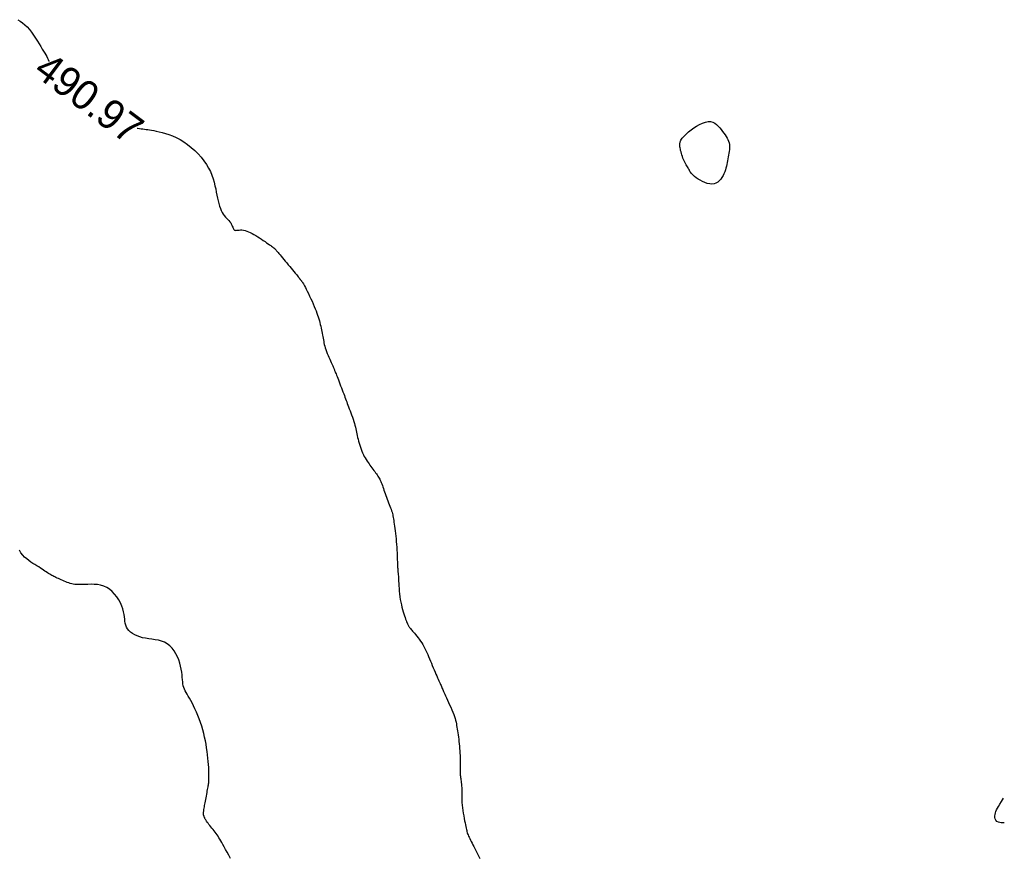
# Model space of a CAD drawing. Header units: millimetres. Extents: x 32690613 to 32693367, y 5343692 to 5344708.
# Tile 996 of 1009: x 32693333 to 32693366, y 5344580 to 5344608. Entities that reach past the tile are written whole.
import ezdxf
from ezdxf.enums import TextEntityAlignment as Align

# ---------------------------------------------------------------- set-up
doc = ezdxf.new("R2010")
doc.units = ezdxf.units.MM
doc.header["$LTSCALE"] = 20
doc.layers.add('02-DGM_HL_491.00', color=62, linetype='Continuous')
doc.layers.add('02-DGM_HL_491.50', color=72, linetype='Continuous')

msp = doc.modelspace()

# ---------------------------------------------------------------- linework, layer by layer
at = {"layer": '02-DGM_HL_491.00', "elevation": 491, "flags": 128}
for points in [[(32693332.702, 5344607.989), (32693332.779, 5344607.941), (32693332.858, 5344607.884), (32693332.936, 5344607.819), (32693333.013, 5344607.744), (32693333.088, 5344607.658), (32693333.161, 5344607.565), (32693333.23, 5344607.467), (32693333.297, 5344607.367), (32693333.359, 5344607.266), (32693333.418, 5344607.169), (32693333.473, 5344607.077), (32693333.523, 5344606.993), (32693333.569, 5344606.92), (32693333.609, 5344606.855), (32693333.645, 5344606.797), (32693333.677, 5344606.743), (32693333.705, 5344606.691), (32693333.73, 5344606.639), (32693333.75, 5344606.585), (32693333.753, 5344606.575)], [(32693336.742, 5344604.32), (32693336.755, 5344604.318), (32693336.821, 5344604.307), (32693336.881, 5344604.298), (32693336.936, 5344604.29), (32693336.99, 5344604.283), (32693337.043, 5344604.275), (32693337.098, 5344604.267), (32693337.158, 5344604.258), (32693337.225, 5344604.247), (32693337.301, 5344604.234), (32693337.387, 5344604.217), (32693337.483, 5344604.197), (32693337.588, 5344604.172), (32693337.7, 5344604.14), (32693337.818, 5344604.101), (32693337.941, 5344604.054), (32693338.067, 5344603.997), (32693338.194, 5344603.929), (32693338.322, 5344603.85), (32693338.449, 5344603.761), (32693338.572, 5344603.663), (32693338.692, 5344603.558), (32693338.804, 5344603.446), (32693338.909, 5344603.33), (32693339.005, 5344603.21), (32693339.089, 5344603.088), (32693339.16, 5344602.966), (32693339.22, 5344602.844), (32693339.27, 5344602.723), (32693339.312, 5344602.603), (32693339.346, 5344602.485), (32693339.375, 5344602.369), (32693339.401, 5344602.257), (32693339.423, 5344602.148), (32693339.445, 5344602.044), (32693339.466, 5344601.945), (32693339.488, 5344601.851), (32693339.51, 5344601.762), (32693339.534, 5344601.678), (32693339.56, 5344601.601), (32693339.589, 5344601.53), (32693339.621, 5344601.465), (32693339.656, 5344601.407), (32693339.694, 5344601.355), (32693339.733, 5344601.308), (32693339.773, 5344601.265), (32693339.811, 5344601.224), (32693339.848, 5344601.186), (32693339.88, 5344601.148), (32693339.909, 5344601.111), (32693339.931, 5344601.073), (32693339.949, 5344601.035), (32693339.964, 5344600.998), (32693339.977, 5344600.964), (32693339.989, 5344600.932), (32693340.003, 5344600.905), (32693340.018, 5344600.883), (32693340.037, 5344600.868), (32693340.061, 5344600.86), (32693340.089, 5344600.857), (32693340.122, 5344600.859), (32693340.159, 5344600.863), (32693340.2, 5344600.867), (32693340.244, 5344600.869), (32693340.292, 5344600.869), (32693340.343, 5344600.863), (32693340.397, 5344600.852), (32693340.453, 5344600.834), (32693340.512, 5344600.811), (32693340.572, 5344600.784), (32693340.634, 5344600.752), (32693340.697, 5344600.717), (32693340.76, 5344600.679), (32693340.824, 5344600.639), (32693340.888, 5344600.598), (32693340.952, 5344600.557), (32693341.013, 5344600.515), (32693341.072, 5344600.475), (32693341.127, 5344600.436), (32693341.178, 5344600.4), (32693341.224, 5344600.367), (32693341.264, 5344600.339), (32693341.296, 5344600.316), (32693341.323, 5344600.296), (32693341.344, 5344600.281), (32693341.361, 5344600.269), (32693341.374, 5344600.259), (32693341.385, 5344600.25), (32693341.393, 5344600.243), (32693341.401, 5344600.237), (32693341.408, 5344600.23), (32693341.416, 5344600.222), (32693341.425, 5344600.212), (32693341.436, 5344600.2), (32693341.449, 5344600.184), (32693341.466, 5344600.164), (32693341.488, 5344600.139), (32693341.514, 5344600.108), (32693341.545, 5344600.071), (32693341.581, 5344600.028), (32693341.622, 5344599.98), (32693341.665, 5344599.927), (32693341.712, 5344599.872), (32693341.76, 5344599.814), (32693341.81, 5344599.754), (32693341.86, 5344599.694), (32693341.91, 5344599.634), (32693341.959, 5344599.574), (32693342.006, 5344599.516), (32693342.052, 5344599.46), (32693342.094, 5344599.408), (32693342.134, 5344599.359), (32693342.169, 5344599.316), (32693342.199, 5344599.277), (32693342.224, 5344599.246), (32693342.245, 5344599.219), (32693342.262, 5344599.198), (32693342.275, 5344599.18), (32693342.287, 5344599.165), (32693342.296, 5344599.153), (32693342.304, 5344599.142), (32693342.312, 5344599.132), (32693342.321, 5344599.122), (32693342.33, 5344599.11), (32693342.342, 5344599.095), (32693342.355, 5344599.075), (32693342.371, 5344599.05), (32693342.39, 5344599.018), (32693342.412, 5344598.977), (32693342.439, 5344598.925), (32693342.471, 5344598.863), (32693342.506, 5344598.792), (32693342.544, 5344598.713), (32693342.584, 5344598.63), (32693342.625, 5344598.543), (32693342.665, 5344598.454), (32693342.703, 5344598.367), (32693342.739, 5344598.283), (32693342.772, 5344598.203), (32693342.802, 5344598.128), (32693342.828, 5344598.057), (32693342.852, 5344597.988), (32693342.874, 5344597.923), (32693342.894, 5344597.859), (32693342.913, 5344597.796), (32693342.93, 5344597.734), (32693342.946, 5344597.672), (32693342.961, 5344597.611), (32693342.975, 5344597.549), (32693342.989, 5344597.489), (32693343.001, 5344597.429), (32693343.013, 5344597.37), (32693343.023, 5344597.313), (32693343.033, 5344597.257), (32693343.042, 5344597.203), (32693343.051, 5344597.15), (32693343.06, 5344597.097), (32693343.07, 5344597.045), (32693343.081, 5344596.991), (32693343.095, 5344596.936), (32693343.111, 5344596.878), (32693343.131, 5344596.818), (32693343.154, 5344596.755), (32693343.181, 5344596.69), (32693343.209, 5344596.624), (32693343.238, 5344596.559), (32693343.266, 5344596.497), (32693343.294, 5344596.438), (32693343.319, 5344596.384), (32693343.341, 5344596.337), (32693343.359, 5344596.297), (32693343.374, 5344596.264), (32693343.385, 5344596.237), (32693343.394, 5344596.214), (32693343.402, 5344596.193), (32693343.409, 5344596.174), (32693343.416, 5344596.156), (32693343.423, 5344596.136), (32693343.432, 5344596.114), (32693343.441, 5344596.09), (32693343.452, 5344596.062), (32693343.465, 5344596.03), (32693343.48, 5344595.993), (32693343.496, 5344595.952), (32693343.515, 5344595.905), (32693343.535, 5344595.852), (32693343.558, 5344595.793), (32693343.583, 5344595.729), (32693343.609, 5344595.662), (32693343.635, 5344595.592), (32693343.662, 5344595.521), (32693343.688, 5344595.451), (32693343.714, 5344595.384), (32693343.738, 5344595.32), (32693343.76, 5344595.26), (32693343.781, 5344595.205), (32693343.801, 5344595.152), (32693343.821, 5344595.1), (32693343.84, 5344595.049), (32693343.86, 5344594.996), (32693343.881, 5344594.941), (32693343.903, 5344594.881), (32693343.928, 5344594.817), (32693343.953, 5344594.749), (32693343.979, 5344594.678), (32693344.006, 5344594.606), (32693344.031, 5344594.533), (32693344.056, 5344594.46), (32693344.079, 5344594.39), (32693344.1, 5344594.322), (32693344.117, 5344594.258), (32693344.133, 5344594.197), (32693344.147, 5344594.138), (32693344.159, 5344594.081), (32693344.171, 5344594.024), (32693344.183, 5344593.967), (32693344.196, 5344593.909), (32693344.21, 5344593.848), (32693344.225, 5344593.785), (32693344.242, 5344593.719), (32693344.261, 5344593.652), (32693344.282, 5344593.584), (32693344.304, 5344593.516), (32693344.328, 5344593.449), (32693344.353, 5344593.384), (32693344.38, 5344593.321), (32693344.408, 5344593.261), (32693344.437, 5344593.204), (32693344.468, 5344593.149), (32693344.499, 5344593.097), (32693344.531, 5344593.047), (32693344.563, 5344592.998), (32693344.596, 5344592.951), (32693344.629, 5344592.905), (32693344.662, 5344592.86), (32693344.695, 5344592.816), (32693344.727, 5344592.772), (32693344.759, 5344592.73), (32693344.789, 5344592.689), (32693344.818, 5344592.649), (32693344.846, 5344592.61), (32693344.872, 5344592.573), (32693344.896, 5344592.537), (32693344.918, 5344592.502), (32693344.938, 5344592.467), (32693344.958, 5344592.431), (32693344.977, 5344592.395), (32693344.994, 5344592.356), (32693345.012, 5344592.315), (32693345.029, 5344592.27), (32693345.047, 5344592.222), (32693345.065, 5344592.171), (32693345.083, 5344592.116), (32693345.102, 5344592.06), (32693345.121, 5344592.001), (32693345.141, 5344591.941), (32693345.163, 5344591.879), (32693345.185, 5344591.818), (32693345.208, 5344591.756), (32693345.232, 5344591.695), (32693345.256, 5344591.635), (32693345.28, 5344591.576), (32693345.303, 5344591.519), (32693345.324, 5344591.464), (32693345.344, 5344591.412), (32693345.361, 5344591.362), (32693345.376, 5344591.316), (32693345.388, 5344591.272), (32693345.399, 5344591.229), (32693345.408, 5344591.185), (32693345.416, 5344591.139), (32693345.424, 5344591.091), (32693345.432, 5344591.038), (32693345.44, 5344590.979), (32693345.449, 5344590.913), (32693345.459, 5344590.841), (32693345.469, 5344590.764), (32693345.48, 5344590.681), (32693345.49, 5344590.595), (32693345.501, 5344590.505), (32693345.51, 5344590.412), (32693345.519, 5344590.318), (32693345.527, 5344590.222), (32693345.533, 5344590.127), (32693345.539, 5344590.033), (32693345.544, 5344589.941), (32693345.549, 5344589.854), (32693345.552, 5344589.773), (32693345.555, 5344589.698), (32693345.558, 5344589.631), (32693345.56, 5344589.573), (32693345.562, 5344589.523), (32693345.564, 5344589.48), (32693345.566, 5344589.444), (32693345.567, 5344589.412), (32693345.569, 5344589.384), (32693345.571, 5344589.358), (32693345.573, 5344589.334), (32693345.575, 5344589.31), (32693345.577, 5344589.285), (32693345.58, 5344589.258), (32693345.583, 5344589.228), (32693345.586, 5344589.192), (32693345.589, 5344589.151), (32693345.592, 5344589.102), (32693345.596, 5344589.044), (32693345.6, 5344588.977), (32693345.604, 5344588.901), (32693345.609, 5344588.819), (32693345.615, 5344588.731), (32693345.622, 5344588.64), (32693345.631, 5344588.546), (32693345.642, 5344588.452), (32693345.656, 5344588.359), (32693345.672, 5344588.268), (32693345.691, 5344588.18), (32693345.711, 5344588.095), (32693345.732, 5344588.015), (32693345.754, 5344587.939), (32693345.776, 5344587.869), (32693345.798, 5344587.804), (32693345.818, 5344587.745), (32693345.837, 5344587.693), (32693345.855, 5344587.647), (32693345.871, 5344587.606), (32693345.886, 5344587.57), (32693345.9, 5344587.539), (32693345.913, 5344587.512), (32693345.926, 5344587.488), (32693345.937, 5344587.466), (32693345.948, 5344587.447), (32693345.959, 5344587.428), (32693345.971, 5344587.41), (32693345.985, 5344587.391), (32693346.001, 5344587.371), (32693346.019, 5344587.347), (32693346.042, 5344587.321), (32693346.068, 5344587.29), (32693346.1, 5344587.254), (32693346.136, 5344587.213), (32693346.174, 5344587.167), (32693346.215, 5344587.118), (32693346.258, 5344587.065), (32693346.3, 5344587.009), (32693346.342, 5344586.951), (32693346.382, 5344586.891), (32693346.42, 5344586.829), (32693346.455, 5344586.766), (32693346.488, 5344586.701), (32693346.521, 5344586.634), (32693346.552, 5344586.566), (32693346.583, 5344586.496), (32693346.613, 5344586.424), (32693346.644, 5344586.35), (32693346.676, 5344586.275), (32693346.708, 5344586.199), (32693346.74, 5344586.122), (32693346.772, 5344586.046), (32693346.804, 5344585.972), (32693346.835, 5344585.901), (32693346.864, 5344585.833), (32693346.892, 5344585.769), (32693346.918, 5344585.71), (32693346.942, 5344585.656), (32693346.965, 5344585.606), (32693346.985, 5344585.56), (32693347.004, 5344585.517), (32693347.022, 5344585.478), (32693347.038, 5344585.442), (32693347.052, 5344585.408), (32693347.066, 5344585.376), (32693347.078, 5344585.345), (32693347.091, 5344585.312), (32693347.105, 5344585.278), (32693347.12, 5344585.24), (32693347.139, 5344585.197), (32693347.16, 5344585.148), (32693347.186, 5344585.091), (32693347.217, 5344585.025), (32693347.251, 5344584.952), (32693347.288, 5344584.874), (32693347.326, 5344584.792), (32693347.364, 5344584.708), (32693347.4, 5344584.625), (32693347.434, 5344584.545), (32693347.465, 5344584.468), (32693347.49, 5344584.397), (32693347.511, 5344584.331), (32693347.529, 5344584.268), (32693347.543, 5344584.208), (32693347.555, 5344584.15), (32693347.565, 5344584.092), (32693347.575, 5344584.033), (32693347.584, 5344583.972), (32693347.594, 5344583.908), (32693347.604, 5344583.842), (32693347.613, 5344583.773), (32693347.623, 5344583.701), (32693347.633, 5344583.628), (32693347.642, 5344583.552), (32693347.651, 5344583.475), (32693347.658, 5344583.397), (32693347.665, 5344583.318), (32693347.671, 5344583.238), (32693347.676, 5344583.159), (32693347.68, 5344583.081), (32693347.683, 5344583.005), (32693347.685, 5344582.932), (32693347.686, 5344582.862), (32693347.686, 5344582.797), (32693347.685, 5344582.737), (32693347.684, 5344582.682), (32693347.683, 5344582.631), (32693347.682, 5344582.583), (32693347.681, 5344582.537), (32693347.682, 5344582.495), (32693347.683, 5344582.454), (32693347.686, 5344582.414), (32693347.69, 5344582.375), (32693347.696, 5344582.335), (32693347.703, 5344582.294), (32693347.71, 5344582.251), (32693347.717, 5344582.206), (32693347.723, 5344582.157), (32693347.729, 5344582.103), (32693347.733, 5344582.043), (32693347.735, 5344581.978), (32693347.736, 5344581.907), (32693347.736, 5344581.83), (32693347.737, 5344581.75), (32693347.738, 5344581.666), (32693347.74, 5344581.578), (32693347.745, 5344581.489), (32693347.752, 5344581.397), (32693347.762, 5344581.305), (32693347.774, 5344581.212), (32693347.789, 5344581.121), (32693347.804, 5344581.033), (32693347.82, 5344580.948), (32693347.836, 5344580.869), (32693347.851, 5344580.795), (32693347.865, 5344580.729), (32693347.877, 5344580.671), (32693347.887, 5344580.62), (32693347.896, 5344580.575), (32693347.905, 5344580.534), (32693347.914, 5344580.497), (32693347.924, 5344580.461), (32693347.936, 5344580.425), (32693347.95, 5344580.387), (32693347.967, 5344580.348), (32693347.987, 5344580.305), (32693348.008, 5344580.26), (32693348.033, 5344580.212), (32693348.059, 5344580.161), (32693348.087, 5344580.108), (32693348.117, 5344580.051), (32693348.148, 5344579.991), (32693348.181, 5344579.928), (32693348.214, 5344579.863), (32693348.249, 5344579.796), (32693348.284, 5344579.727), (32693348.319, 5344579.658), (32693348.354, 5344579.589)], [(32693339.903, 5344579.588), (32693339.842, 5344579.698), (32693339.786, 5344579.801), (32693339.733, 5344579.896), (32693339.686, 5344579.983), (32693339.643, 5344580.06), (32693339.606, 5344580.128), (32693339.572, 5344580.188), (32693339.54, 5344580.243), (32693339.51, 5344580.293), (32693339.48, 5344580.34), (32693339.45, 5344580.386), (32693339.418, 5344580.431), (32693339.384, 5344580.477), (32693339.348, 5344580.524), (32693339.311, 5344580.571), (32693339.274, 5344580.617), (32693339.237, 5344580.662), (32693339.202, 5344580.705), (32693339.17, 5344580.745), (32693339.141, 5344580.783), (32693339.116, 5344580.817), (32693339.095, 5344580.848), (32693339.077, 5344580.875), (32693339.062, 5344580.9), (32693339.049, 5344580.922), (32693339.039, 5344580.942), (32693339.03, 5344580.96), (32693339.023, 5344580.976), (32693339.016, 5344580.991), (32693339.011, 5344581.004), (32693339.006, 5344581.017), (32693339.002, 5344581.028), (32693338.998, 5344581.039), (32693338.995, 5344581.05), (32693338.993, 5344581.061), (32693338.991, 5344581.072), (32693338.989, 5344581.083), (32693338.988, 5344581.095), (32693338.987, 5344581.109), (32693338.988, 5344581.124), (32693338.989, 5344581.143), (32693338.991, 5344581.164), (32693338.994, 5344581.189), (32693338.998, 5344581.218), (32693339.004, 5344581.252), (32693339.011, 5344581.29), (32693339.018, 5344581.332), (32693339.027, 5344581.378), (32693339.037, 5344581.427), (32693339.046, 5344581.478), (32693339.057, 5344581.532), (32693339.067, 5344581.588), (32693339.077, 5344581.645), (32693339.087, 5344581.703), (32693339.097, 5344581.761), (32693339.107, 5344581.818), (32693339.116, 5344581.872), (32693339.125, 5344581.924), (32693339.133, 5344581.972), (32693339.141, 5344582.015), (32693339.148, 5344582.053), (32693339.154, 5344582.087), (32693339.16, 5344582.121), (32693339.164, 5344582.154), (32693339.168, 5344582.191), (32693339.171, 5344582.232), (32693339.173, 5344582.28), (32693339.173, 5344582.338), (32693339.173, 5344582.406), (32693339.172, 5344582.484), (32693339.169, 5344582.57), (32693339.164, 5344582.665), (32693339.158, 5344582.766), (32693339.15, 5344582.873), (32693339.139, 5344582.984), (32693339.127, 5344583.098), (32693339.112, 5344583.215), (32693339.095, 5344583.334), (32693339.075, 5344583.454), (32693339.052, 5344583.575), (32693339.026, 5344583.697), (32693338.997, 5344583.821), (32693338.964, 5344583.944), (32693338.927, 5344584.068), (32693338.887, 5344584.191), (32693338.843, 5344584.313), (32693338.796, 5344584.432), (32693338.749, 5344584.547), (32693338.7, 5344584.657), (32693338.651, 5344584.76), (32693338.604, 5344584.856), (32693338.558, 5344584.943), (32693338.514, 5344585.02), (32693338.473, 5344585.088), (32693338.436, 5344585.15), (32693338.402, 5344585.208), (32693338.371, 5344585.263), (32693338.345, 5344585.318), (32693338.323, 5344585.374), (32693338.305, 5344585.433), (32693338.292, 5344585.498), (32693338.283, 5344585.568), (32693338.276, 5344585.643), (32693338.269, 5344585.724), (32693338.26, 5344585.809), (32693338.249, 5344585.9), (32693338.234, 5344585.996), (32693338.212, 5344586.097), (32693338.184, 5344586.202), (32693338.148, 5344586.31), (32693338.103, 5344586.417), (32693338.051, 5344586.521), (32693337.991, 5344586.62), (32693337.923, 5344586.711), (32693337.846, 5344586.791), (32693337.76, 5344586.857), (32693337.666, 5344586.909), (32693337.565, 5344586.947), (32693337.46, 5344586.976), (32693337.351, 5344586.996), (32693337.241, 5344587.013), (32693337.132, 5344587.027), (32693337.025, 5344587.043), (32693336.923, 5344587.063), (32693336.827, 5344587.089), (32693336.738, 5344587.122), (32693336.657, 5344587.161), (32693336.584, 5344587.205), (32693336.519, 5344587.253), (32693336.463, 5344587.306), (32693336.418, 5344587.363), (32693336.382, 5344587.423), (32693336.357, 5344587.486), (32693336.34, 5344587.552), (32693336.328, 5344587.621), (32693336.319, 5344587.695), (32693336.31, 5344587.773), (32693336.298, 5344587.855), (32693336.28, 5344587.944), (32693336.255, 5344588.038), (32693336.219, 5344588.137), (32693336.173, 5344588.241), (32693336.116, 5344588.344), (32693336.051, 5344588.445), (32693335.977, 5344588.541), (32693335.896, 5344588.628), (32693335.806, 5344588.704), (32693335.71, 5344588.766), (32693335.608, 5344588.812), (32693335.501, 5344588.843), (32693335.393, 5344588.862), (32693335.284, 5344588.871), (32693335.178, 5344588.874), (32693335.075, 5344588.871), (32693334.979, 5344588.867), (32693334.891, 5344588.862), (32693334.813, 5344588.861), (32693334.743, 5344588.861), (32693334.681, 5344588.865), (32693334.624, 5344588.871), (32693334.572, 5344588.88), (32693334.522, 5344588.891), (32693334.474, 5344588.904), (32693334.425, 5344588.92), (32693334.375, 5344588.938), (32693334.324, 5344588.957), (32693334.272, 5344588.978), (32693334.221, 5344588.999), (32693334.17, 5344589.021), (32693334.121, 5344589.043), (32693334.074, 5344589.064), (32693334.03, 5344589.084), (32693333.989, 5344589.102), (32693333.951, 5344589.12), (32693333.915, 5344589.137), (32693333.88, 5344589.154), (32693333.846, 5344589.172), (32693333.812, 5344589.191), (32693333.777, 5344589.211), (32693333.741, 5344589.234), (32693333.702, 5344589.26), (32693333.661, 5344589.289), (32693333.616, 5344589.32), (32693333.569, 5344589.353), (32693333.519, 5344589.387), (32693333.464, 5344589.424), (32693333.407, 5344589.461), (32693333.345, 5344589.5), (32693333.279, 5344589.54), (32693333.21, 5344589.582), (32693333.139, 5344589.627), (32693333.068, 5344589.676), (32693332.998, 5344589.73), (32693332.929, 5344589.792), (32693332.865, 5344589.861), (32693332.805, 5344589.939), (32693332.751, 5344590.027)]]:
    msp.add_lwpolyline(points, dxfattribs=at)
msp.add_lwpolyline([(32693356.622, 5344602.773), (32693356.591, 5344602.709), (32693356.554, 5344602.648), (32693356.511, 5344602.59), (32693356.462, 5344602.537), (32693356.409, 5344602.492), (32693356.349, 5344602.457), (32693356.284, 5344602.433), (32693356.213, 5344602.423), (32693356.137, 5344602.428), (32693356.057, 5344602.445), (32693355.976, 5344602.473), (32693355.896, 5344602.509), (32693355.818, 5344602.55), (32693355.745, 5344602.595), (32693355.68, 5344602.64), (32693355.623, 5344602.684), (32693355.576, 5344602.723), (32693355.539, 5344602.76), (32693355.51, 5344602.793), (32693355.487, 5344602.824), (32693355.468, 5344602.854), (32693355.452, 5344602.883), (32693355.437, 5344602.913), (32693355.421, 5344602.943), (32693355.403, 5344602.974), (32693355.383, 5344603.007), (32693355.362, 5344603.042), (32693355.339, 5344603.079), (32693355.317, 5344603.119), (32693355.294, 5344603.16), (32693355.271, 5344603.205), (32693355.25, 5344603.253), (32693355.23, 5344603.303), (32693355.212, 5344603.356), (32693355.195, 5344603.41), (32693355.18, 5344603.463), (32693355.166, 5344603.514), (32693355.154, 5344603.563), (32693355.144, 5344603.608), (32693355.136, 5344603.647), (32693355.13, 5344603.681), (32693355.126, 5344603.709), (32693355.123, 5344603.734), (32693355.122, 5344603.755), (32693355.123, 5344603.774), (32693355.125, 5344603.793), (32693355.129, 5344603.812), (32693355.133, 5344603.832), (32693355.14, 5344603.854), (32693355.149, 5344603.879), (32693355.162, 5344603.908), (32693355.182, 5344603.941), (32693355.209, 5344603.979), (32693355.245, 5344604.023), (32693355.292, 5344604.072), (32693355.351, 5344604.128), (32693355.423, 5344604.191), (32693355.507, 5344604.257), (32693355.599, 5344604.323), (32693355.696, 5344604.387), (32693355.796, 5344604.444), (32693355.896, 5344604.491), (32693355.993, 5344604.525), (32693356.084, 5344604.542), (32693356.167, 5344604.54), (32693356.242, 5344604.521), (32693356.31, 5344604.487), (32693356.373, 5344604.442), (32693356.429, 5344604.388), (32693356.481, 5344604.329), (32693356.53, 5344604.267), (32693356.575, 5344604.205), (32693356.618, 5344604.146), (32693356.658, 5344604.089), (32693356.695, 5344604.034), (32693356.728, 5344603.98), (32693356.756, 5344603.927), (32693356.78, 5344603.873), (32693356.797, 5344603.819), (32693356.809, 5344603.764), (32693356.814, 5344603.707), (32693356.814, 5344603.649), (32693356.809, 5344603.589), (32693356.8, 5344603.528), (32693356.789, 5344603.466), (32693356.776, 5344603.404), (32693356.762, 5344603.341), (32693356.749, 5344603.278), (32693356.738, 5344603.215), (32693356.726, 5344603.152), (32693356.715, 5344603.089), (32693356.702, 5344603.026), (32693356.688, 5344602.963), (32693356.67, 5344602.9), (32693356.648, 5344602.836)], close=True, dxfattribs=at)
at = {"layer": '02-DGM_HL_491.50', "elevation": 491.5, "flags": 128}
msp.add_lwpolyline([(32693366.119, 5344580.793), (32693366.008, 5344580.796), (32693365.925, 5344580.814), (32693365.866, 5344580.843), (32693365.827, 5344580.882), (32693365.805, 5344580.928), (32693365.797, 5344580.978), (32693365.799, 5344581.03), (32693365.807, 5344581.081), (32693365.819, 5344581.131), (32693365.836, 5344581.18), (32693365.858, 5344581.232), (32693365.887, 5344581.289), (32693365.923, 5344581.354), (32693365.967, 5344581.43), (32693366.021, 5344581.52), (32693366.086, 5344581.626)], dxfattribs=at)

# ---------------------------------------------------------------- texts
at = {"layer": '02-DGM_HL_491.00'}
msp.add_text('490.97', height=1, rotation=323.2863, dxfattribs=at).set_placement((32693335.118, 5344605.334, 3385.204), align=Align.MIDDLE)

doc.saveas('drawing.dxf')
